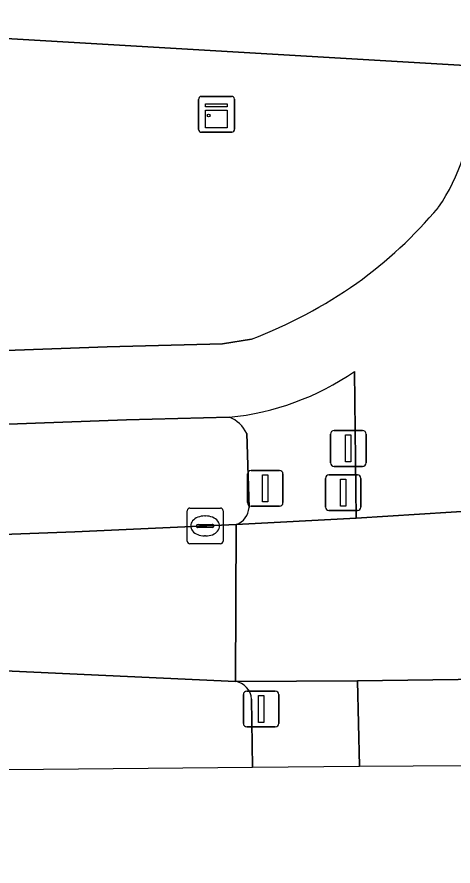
# Model space of a CAD drawing. Extents: x 161354 to 162026, y 386504 to 387460.
# Drawn here: x 161862.55 to 161874.71, y 386518.91 to 386542.6 of the extents above; entities that cross this region are included whole.
import ezdxf

# ---------------------------------------------------------------- set-up
doc = ezdxf.new("R2010")
doc.units = 0
for name, color, linetype in [('IMGEO_Berm_groen', 7, 'Continuous'), ('IMGEO_Drukknoppaal', 7, 'Continuous'), ('IMGEO_Fietspad_gesloten', 7, 'Continuous'), ('IMGEO_Kast', 7, 'Continuous'), ('IMGEO_Kolk', 7, 'Continuous'), ('IMGEO_Lichtmast', 7, 'Continuous'), ('IMGEO_Loofbos', 7, 'Continuous'), ('IMGEO_Rijbaan_regionaal_gesloten', 7, 'Continuous'), ('IMGEO_Verkeersregelinstallatiepaal', 7, 'Continuous'), ('IMGEO_Voetpad_open', 7, 'Continuous')]:
    doc.layers.add(name, color=color, linetype=linetype)

msp = doc.modelspace()

# ---------------------------------------------------------------- linework, layer by layer
at = {"layer": 'IMGEO_Berm_groen'}
for points in [[(161868.472, 386531.43), (161865.604, 386531.358), (161715.274, 386525.84), (161684.701, 386524.715), (161661.321, 386523.966), (161655.01, 386523.92)], [(161869.021, 386528.91), (161868.956, 386530.98)], [(161864.166, 386528.235), (161868.667, 386528.437)], [(161637.366, 386520.222), (161641.598, 386520.215), (161652.661, 386520.753), (161715.366, 386522.872), (161751.55, 386524.046), (161864.166, 386528.235)], [(161851.061, 386524.358), (161778.045, 386521.673), (161777.972, 386519.146), (161781.499, 386518.91), (161805.354, 386519.765), (161854.55, 386521.528), (161869.118, 386521.664)], [(161868.643, 386524.056), (161862.01, 386524.361)], [(161869.118, 386521.664), (161869.093, 386523.568)]]:
    msp.add_lwpolyline(points, dxfattribs=at)
for centre, radius, start, end in [((161868.171, 386530.621), 0.863, 24.5626, 69.607), ((161868.48, 386528.946), 0.542, 290.1888, 356.1877), ((161868.573, 386523.54), 0.52, 3.0464, 82.3138)]:
    msp.add_arc(centre, radius, start, end, dxfattribs=at)
at = {"layer": 'IMGEO_Drukknoppaal'}
for p, q in [((161871.293, 386530.161), (161871.293, 386530.961)), ((161871.293, 386530.961), (161871.293, 386530.161)), ((161871.393, 386531.061), (161872.183, 386531.061)), ((161872.183, 386531.061), (161871.393, 386531.061)), ((161872.283, 386530.961), (161872.283, 386530.161)), ((161872.283, 386530.161), (161872.283, 386530.961)), ((161872.183, 386530.061), (161871.393, 386530.061)), ((161871.393, 386530.061), (161872.183, 386530.061))]:
    msp.add_line(p, q, dxfattribs=at)
msp.add_lwpolyline([(161871.713, 386530.936), (161871.863, 386530.936), (161871.863, 386530.186), (161871.713, 386530.186), (161871.713, 386530.936)], dxfattribs=at)
for centre, start, end in [((161871.393, 386530.961), 90, 180), ((161871.393, 386530.961), 90, 180), ((161872.183, 386530.961), 0, 90), ((161872.183, 386530.961), 360, 90), ((161871.393, 386530.161), 180, 270), ((161871.393, 386530.161), 180, 270), ((161872.183, 386530.161), 270, 0), ((161872.183, 386530.161), 270, 0)]:
    msp.add_arc(centre, 0.1, start, end, dxfattribs=at)
at = {"layer": 'IMGEO_Fietspad_gesloten'}
for points in [[(161869.092, 386533.612), (161868.285, 386533.475), (161865.068, 386533.399), (161789.978, 386530.672), (161783.347, 386530.395), (161715.21, 386527.91), (161661.25, 386525.942), (161655.098, 386525.927), (161655.01, 386523.92), (161661.321, 386523.966), (161684.701, 386524.715), (161715.274, 386525.84), (161865.604, 386531.358), (161868.472, 386531.43)], [(161871.96, 386532.705), (161872.011, 386528.619), (161875.535, 386528.843)], [(161875.549, 386524.123), (161872.042, 386524.08), (161872.097, 386521.692)], [(161872.097, 386521.692), (161875.087, 386521.719), (161875.07, 386523.57)]]:
    msp.add_lwpolyline(points, dxfattribs=at)
for centre, radius, start, end in [((161869.8, 386540.366), 5.453, 325.6314, 358.4284), ((161864.749, 386545.29), 12.461, 305.7102, 320.0398), ((161864.437, 386545.892), 13.133, 290.7615, 305.286), ((161867.723, 386538.889), 7.496, 275.7372, 304.4215)]:
    msp.add_arc(centre, radius, start, end, dxfattribs=at)
at = {"layer": 'IMGEO_Kast'}
for p, q in [((161867.617, 386539.459), (161867.617, 386540.3)), ((161867.617, 386540.3), (161867.617, 386539.459)), ((161867.692, 386540.384), (161868.533, 386540.384)), ((161868.533, 386540.384), (161867.692, 386540.384)), ((161868.617, 386540.309), (161868.617, 386539.468)), ((161868.617, 386539.468), (161868.617, 386540.309)), ((161868.542, 386539.384), (161867.701, 386539.384)), ((161867.701, 386539.384), (161868.542, 386539.384))]:
    msp.add_line(p, q, dxfattribs=at)
for points in [[(161867.812, 386540.174), (161868.412, 386540.174), (161868.412, 386540.089), (161867.812, 386540.089), (161867.812, 386540.174)], [(161867.812, 386539.999), (161868.412, 386539.999), (161868.412, 386539.51), (161867.812, 386539.51), (161867.812, 386539.999)]]:
    msp.add_lwpolyline(points, dxfattribs=at)
msp.add_circle((161867.896, 386539.848), 0.0377, dxfattribs=at)
for centre, start, end in [((161867.695, 386540.306), 92.4484, 184.2845), ((161867.695, 386540.306), 92.4484, 184.2845), ((161868.539, 386540.306), 2.4484, 94.2845), ((161868.539, 386540.306), 2.4484, 94.2845), ((161868.539, 386539.462), 272.4484, 4.2845), ((161868.539, 386539.462), 272.4484, 4.2845), ((161867.695, 386539.462), 182.4484, 274.2845), ((161867.695, 386539.462), 182.4484, 274.2845)]:
    msp.add_arc(centre, 0.0779, start, end, dxfattribs=at)
at = {"layer": 'IMGEO_Kolk'}
for p, q in [((161867.298, 386527.972), (161867.298, 386528.824)), ((161867.373, 386528.898), (161868.225, 386528.898)), ((161868.299, 386528.824), (161868.299, 386527.972)), ((161867.786, 386528.678), (161867.811, 386528.678)), ((161867.557, 386528.392), (161867.557, 386528.404)), ((161867.995, 386528.355), (161867.597, 386528.355)), ((161867.6, 386528.441), (161867.998, 386528.441)), ((161868.041, 386528.404), (161868.041, 386528.392)), ((161867.809, 386528.118), (161867.784, 386528.118)), ((161868.225, 386527.898), (161867.373, 386527.898))]:
    msp.add_line(p, q, dxfattribs=at)
for points in [[(161867.298, 386527.972), (161867.298, 386528.824)], [(161867.373, 386528.898), (161868.225, 386528.898)], [(161868.299, 386528.824), (161868.299, 386527.972)], [(161868.225, 386527.898), (161867.373, 386527.898)]]:
    msp.add_lwpolyline(points, dxfattribs=at)
for centre, radius, start, end in [((161867.375, 386528.822), 0.0765, 91.552, 178.448), ((161867.375, 386528.822), 0.0765, 91.552, 178.448), ((161868.223, 386528.822), 0.0765, 1.552, 88.448), ((161868.223, 386528.822), 0.0765, 1.552, 88.448), ((161867.597, 386528.401), 0.0403, 85.8775, 175.7526), ((161867.594, 386528.391), 0.0366, 178.938, 274.7102), ((161867.998, 386528.398), 0.043, 264.8664, 352.4533), ((161868.002, 386528.403), 0.0386, 1.7309, 96.639), ((161867.375, 386527.974), 0.0765, 181.552, 268.448), ((161867.375, 386527.974), 0.0765, 181.552, 268.448), ((161868.223, 386527.974), 0.0765, 271.552, 358.448), ((161868.223, 386527.974), 0.0765, 271.552, 358.448)]:
    msp.add_arc(centre, radius, start, end, dxfattribs=at)
for centre, major_axis, ratio, start_param, end_param in [((161867.785, 386528.398), (-0.387, 0.002), 0.722429, 4.712389, 7.853982), ((161867.81, 386528.398), (-0.39, 0.002), 0.717154, 1.570796, 4.712389)]:
    msp.add_ellipse(centre, major_axis=major_axis, ratio=ratio, start_param=start_param, end_param=end_param, dxfattribs=at)
at = {"layer": 'IMGEO_Lichtmast'}
for p, q in [((161868.978, 386529.048), (161868.978, 386529.848)), ((161868.978, 386529.848), (161868.978, 386529.048)), ((161869.078, 386529.948), (161869.868, 386529.948)), ((161869.868, 386529.948), (161869.078, 386529.948)), ((161869.968, 386529.848), (161869.968, 386529.048)), ((161869.968, 386529.048), (161869.968, 386529.848)), ((161869.868, 386528.948), (161869.078, 386528.948)), ((161869.078, 386528.948), (161869.868, 386528.948))]:
    msp.add_line(p, q, dxfattribs=at)
msp.add_lwpolyline([(161869.398, 386529.823), (161869.548, 386529.823), (161869.548, 386529.073), (161869.398, 386529.073), (161869.398, 386529.823)], dxfattribs=at)
for centre, start, end in [((161869.078, 386529.848), 90, 180), ((161869.078, 386529.848), 90, 180), ((161869.868, 386529.848), 0, 90), ((161869.868, 386529.848), 360, 90), ((161869.078, 386529.048), 180, 270), ((161869.078, 386529.048), 180, 270), ((161869.868, 386529.048), 270, 0), ((161869.868, 386529.048), 270, 0)]:
    msp.add_arc(centre, 0.1, start, end, dxfattribs=at)
at = {"layer": 'IMGEO_Loofbos'}
msp.add_lwpolyline([(161861.77, 386579.51), (161861.628, 386576.152), (161860.193, 386542.12), (161875.362, 386541.23), (161876.722, 386553.592), (161877.566, 386561.139), (161878.21, 386566.397), (161879.125, 386572.213), (161881.132, 386582.855), (161882.558, 386589.231), (161885.355, 386599.961), (161890.098, 386616.576)], dxfattribs=at)
at = {"layer": 'IMGEO_Rijbaan_regionaal_gesloten'}
for points in [[(161878.168, 386529.373), (161875.535, 386528.843), (161872.011, 386528.619), (161868.667, 386528.437), (161868.643, 386524.056), (161872.042, 386524.08), (161875.549, 386524.123), (161883.123, 386524.055), (161901.91, 386523.837), (161902.245, 386527.669)], [(161862.01, 386524.361), (161868.643, 386524.056), (161868.667, 386528.437), (161864.166, 386528.235), (161751.55, 386524.046), (161715.366, 386522.872), (161652.661, 386520.753), (161641.598, 386520.215), (161637.366, 386520.222)]]:
    msp.add_lwpolyline(points, dxfattribs=at)
at = {"layer": 'IMGEO_Verkeersregelinstallatiepaal'}
for p, q in [((161871.25, 386529.826), (161872.04, 386529.826)), ((161872.04, 386529.826), (161871.25, 386529.826)), ((161871.15, 386528.926), (161871.15, 386529.726)), ((161871.15, 386529.726), (161871.15, 386528.926)), ((161872.14, 386529.726), (161872.14, 386528.926)), ((161872.14, 386528.926), (161872.14, 386529.726)), ((161872.04, 386528.826), (161871.25, 386528.826)), ((161871.25, 386528.826), (161872.04, 386528.826)), ((161868.863, 386522.891), (161868.863, 386523.691)), ((161868.863, 386523.691), (161868.863, 386522.891)), ((161868.963, 386523.791), (161869.753, 386523.791)), ((161869.753, 386523.791), (161868.963, 386523.791)), ((161869.853, 386523.691), (161869.853, 386522.891)), ((161869.853, 386522.891), (161869.853, 386523.691)), ((161869.753, 386522.791), (161868.963, 386522.791)), ((161868.963, 386522.791), (161869.753, 386522.791))]:
    msp.add_line(p, q, dxfattribs=at)
for points in [[(161871.57, 386529.701), (161871.72, 386529.701), (161871.72, 386528.951), (161871.57, 386528.951), (161871.57, 386529.701)], [(161869.283, 386523.666), (161869.433, 386523.666), (161869.433, 386522.916), (161869.283, 386522.916), (161869.283, 386523.666)]]:
    msp.add_lwpolyline(points, dxfattribs=at)
for centre, start, end in [((161871.25, 386529.726), 90, 180), ((161871.25, 386529.726), 90, 180), ((161872.04, 386529.726), 0, 90), ((161872.04, 386529.726), 360, 90), ((161871.25, 386528.926), 180, 270), ((161871.25, 386528.926), 180, 270), ((161872.04, 386528.926), 270, 0), ((161872.04, 386528.926), 270, 0), ((161868.963, 386523.691), 90, 180), ((161868.963, 386523.691), 90, 180), ((161869.753, 386523.691), 0, 90), ((161869.753, 386523.691), 360, 90), ((161868.963, 386522.891), 180, 270), ((161868.963, 386522.891), 180, 270), ((161869.753, 386522.891), 270, 0), ((161869.753, 386522.891), 270, 0)]:
    msp.add_arc(centre, 0.1, start, end, dxfattribs=at)
at = {"layer": 'IMGEO_Voetpad_open'}
for points in [[(161875.251, 386540.216), (161875.362, 386541.23), (161860.193, 386542.12)], [(161789.978, 386530.672), (161865.068, 386533.399), (161868.285, 386533.475), (161869.092, 386533.612)], [(161868.667, 386528.437), (161872.011, 386528.619), (161871.96, 386532.705)], [(161868.956, 386530.98), (161869.021, 386528.91)], [(161869.118, 386521.664), (161872.097, 386521.692), (161872.042, 386524.08), (161868.643, 386524.056)], [(161869.093, 386523.568), (161869.118, 386521.664)]]:
    msp.add_lwpolyline(points, dxfattribs=at)
for centre, radius, start, end in [((161869.8, 386540.366), 5.453, 325.6314, 358.4284), ((161864.749, 386545.29), 12.461, 305.7102, 320.0398), ((161864.437, 386545.892), 13.133, 290.7615, 305.286), ((161867.723, 386538.889), 7.496, 275.7372, 304.4215), ((161868.171, 386530.621), 0.863, 24.5626, 69.607), ((161868.48, 386528.946), 0.542, 290.1888, 356.1877), ((161868.573, 386523.54), 0.52, 3.0464, 82.3138)]:
    msp.add_arc(centre, radius, start, end, dxfattribs=at)

doc.saveas('drawing.dxf')
